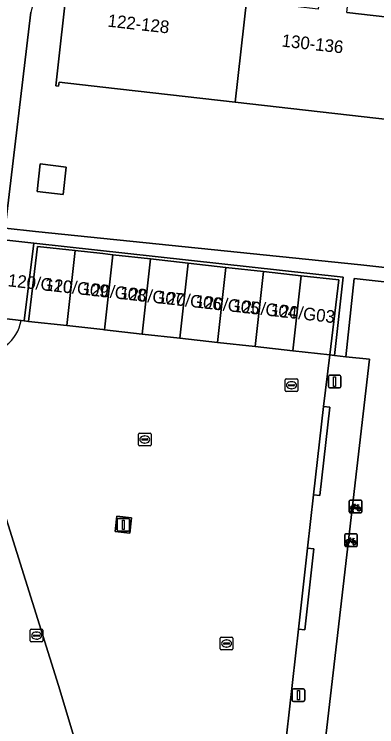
# Model space of a CAD drawing. Extents: x 162026 to 163502, y 387295 to 388169.
# Drawn here: x 162493 to 162521.8, y 387690.5 to 387747.1 of the extents above; entities that cross this region are included whole.
import ezdxf

# ---------------------------------------------------------------- set-up
doc = ezdxf.new("R2010")
doc.units = 0
for name, color, linetype in [('IMGEO_Erf', 7, 'Continuous'), ('IMGEO_Fietsenrek', 7, 'Continuous'), ('IMGEO_Groenvoorziening', 7, 'Continuous'), ('IMGEO_Kolk', 7, 'Continuous'), ('IMGEO_Lichtmast', 7, 'Continuous'), ('IMGEO_Pand', 7, 'Continuous'), ('IMGEO_Pand_nummerreeks', 7, 'Continuous'), ('IMGEO_Parkeervlak_open', 7, 'Continuous'), ('IMGEO_Rijbaan_lokaal_open', 7, 'Continuous'), ('IMGEO_Rioolput', 7, 'Continuous'), ('IMGEO_Terreindeel_open', 7, 'Continuous'), ('IMGEO_Voetpad_open', 7, 'Continuous')]:
    doc.layers.add(name, color=color, linetype=linetype)

msp = doc.modelspace()

# ---------------------------------------------------------------- linework, layer by layer
at = {"layer": 'IMGEO_Erf'}
for points in [[(162495.6, 387752.476), (162494.973, 387750), (162494.279, 387747.259), (162492.259, 387730.082), (162494.645, 387729.836), (162520.514, 387727.17), (162539.426, 387725.085), (162541.672, 387745.5)], [(162519.384, 387747.234), (162524.746, 387746.627), (162524.807, 387746.977), (162524.993, 387746.959), (162525.179, 387746.942), (162525.129, 387746.504), (162530.659, 387745.878), (162530.784, 387746.984), (162533.119, 387746.72), (162533, 387745.671), (162538.215, 387745.08), (162538.249, 387745.379), (162538.554, 387745.344), (162537.585, 387736.791), (162537.274, 387736.826), (162537.301, 387737.066), (162524.043, 387738.567), (162510.512, 387740.1), (162500, 387741.29), (162496.531, 387741.683), (162496.498, 387741.387), (162496.262, 387741.414), (162497.233, 387749.994)]]:
    msp.add_lwpolyline(points, dxfattribs=at)
for points in [[(162494.796, 387733.008), (162495.039, 387735.193), (162497.099, 387734.936), (162496.859, 387732.778)], [(162552.467, 387722.453), (162519.985, 387726.106), (162519.319, 387719.882), (162521.206, 387719.673), (162517.295, 387686.081), (162548.298, 387682.657)]]:
    msp.add_lwpolyline(points, close=True, dxfattribs=at)
at = {"layer": 'IMGEO_Fietsenrek'}
for p, q in [((162519.587, 387707.55), (162519.587, 387708.391)), ((162519.587, 387708.391), (162519.587, 387707.55)), ((162519.662, 387708.475), (162520.503, 387708.475)), ((162520.503, 387708.475), (162519.662, 387708.475)), ((162520.587, 387708.4), (162520.587, 387707.559)), ((162520.587, 387707.559), (162520.587, 387708.4)), ((162520.274, 387708.024), (162520.31, 387707.929)), ((162520.512, 387707.475), (162519.671, 387707.475)), ((162519.671, 387707.475), (162520.512, 387707.475)), ((162519.714, 387707.559), (162519.753, 387707.719)), ((162519.748, 387707.559), (162519.714, 387707.559)), ((162519.783, 387707.707), (162519.748, 387707.559)), ((162519.825, 387707.731), (162519.824, 387707.735)), ((162519.866, 387707.559), (162519.832, 387707.701)), ((162519.856, 387707.742), (162519.857, 387707.735)), ((162519.864, 387707.705), (162519.899, 387707.559)), ((162519.899, 387707.559), (162519.866, 387707.559)), ((162519.224, 387704.874), (162519.224, 387705.715)), ((162519.224, 387705.715), (162519.224, 387704.874)), ((162519.299, 387705.799), (162520.14, 387705.799)), ((162520.14, 387705.799), (162519.299, 387705.799)), ((162520.224, 387705.724), (162520.224, 387704.883)), ((162520.224, 387704.883), (162520.224, 387705.724)), ((162519.351, 387704.883), (162519.39, 387705.043)), ((162519.42, 387705.031), (162519.385, 387704.883)), ((162519.462, 387705.055), (162519.461, 387705.059)), ((162519.503, 387704.883), (162519.469, 387705.025)), ((162519.493, 387705.066), (162519.494, 387705.059)), ((162519.501, 387705.029), (162519.536, 387704.883)), ((162519.911, 387705.348), (162519.947, 387705.253)), ((162520.149, 387704.799), (162519.308, 387704.799)), ((162519.308, 387704.799), (162520.149, 387704.799)), ((162519.385, 387704.883), (162519.351, 387704.883)), ((162519.536, 387704.883), (162519.503, 387704.883))]:
    msp.add_line(p, q, dxfattribs=at)
for points in [[(162519.921, 387707.949), (162519.869, 387707.859), (162519.829, 387707.834), (162519.83, 387707.881), (162519.885, 387707.975)], [(162519.9, 387708.001), (162519.995, 387708.165), (162520.081, 387708.151), (162520.083, 387708.142), (162520.027, 387708.131), (162520, 387708.086), (162520.256, 387708.045)], [(162520.196, 387707.757), (162520.146, 387707.757), (162519.955, 387708.008), (162519.936, 387707.976)], [(162520.243, 387708.02), (162519.986, 387708.061), (162519.969, 387708.032), (162520.136, 387707.812), (162520.243, 387708.02)], [(162520.291, 387707.922), (162520.261, 387707.999), (162520.152, 387707.781), (162520.195, 387707.781)], [(162520.225, 387707.781), (162520.345, 387707.78), (162520.301, 387707.894)], [(162520.321, 387707.901), (162520.376, 387707.756), (162520.226, 387707.756)], [(162520.256, 387708.045), (162520.281, 387708.094), (162520.275, 387708.098), (162520.252, 387708.102), (162520.24, 387708.109), (162520.239, 387708.112), (162520.241, 387708.117), (162520.336, 387708.102), (162520.338, 387708.092), (162520.328, 387708.079), (162520.316, 387708.073), (162520.302, 387708.079), (162520.274, 387708.024)], [(162519.537, 387705.325), (162519.632, 387705.489), (162519.718, 387705.475), (162519.72, 387705.466), (162519.664, 387705.455), (162519.637, 387705.41), (162519.893, 387705.369)], [(162519.558, 387705.273), (162519.506, 387705.183), (162519.466, 387705.158), (162519.467, 387705.205), (162519.522, 387705.299)], [(162519.833, 387705.081), (162519.783, 387705.081), (162519.592, 387705.332), (162519.573, 387705.3)], [(162519.88, 387705.344), (162519.623, 387705.385), (162519.606, 387705.356), (162519.773, 387705.136), (162519.88, 387705.344)], [(162519.928, 387705.246), (162519.898, 387705.323), (162519.789, 387705.105), (162519.832, 387705.105)], [(162519.862, 387705.105), (162519.982, 387705.104), (162519.938, 387705.218)], [(162519.958, 387705.225), (162520.013, 387705.08), (162519.863, 387705.08)], [(162519.893, 387705.369), (162519.918, 387705.418), (162519.912, 387705.422), (162519.889, 387705.426), (162519.877, 387705.433), (162519.876, 387705.436), (162519.878, 387705.441), (162519.973, 387705.426), (162519.975, 387705.416), (162519.965, 387705.403), (162519.953, 387705.397), (162519.939, 387705.403), (162519.911, 387705.348)]]:
    msp.add_lwpolyline(points, dxfattribs=at)
for centre, radius, start, end in [((162519.665, 387708.397), 0.0779, 92.4484, 184.2845), ((162519.665, 387708.397), 0.0779, 92.4484, 184.2845), ((162520.509, 387708.397), 0.0779, 2.4484, 94.2845), ((162520.509, 387708.397), 0.0779, 2.4484, 94.2845), ((162519.827, 387707.86), 0.159, 62.6766, 242.1369), ((162519.827, 387707.86), 0.129, 63.3192, 238.903), ((162519.807, 387707.731), 0.0499, 12.8025, 158.6934), ((162519.807, 387707.731), 0.0174, 12.8025, 163.4502), ((162519.827, 387707.86), 0.129, 283.6043, 43.4302), ((162519.827, 387707.86), 0.159, 283.5766, 46.6042), ((162520.354, 387707.776), 0.159, 113.3408, 178.3217), ((162520.354, 387707.776), 0.159, 187.0065, 105.7708), ((162520.354, 387707.776), 0.129, 113.923, 177.9556), ((162520.354, 387707.776), 0.129, 188.6715, 104.5883), ((162519.665, 387707.553), 0.0779, 182.4484, 274.2845), ((162519.665, 387707.553), 0.0779, 182.4484, 274.2845), ((162519.827, 387707.86), 0.159, 253.9967, 271.7867), ((162519.827, 387707.86), 0.129, 253.415, 269.0204), ((162520.509, 387707.553), 0.0779, 272.4484, 4.2845), ((162520.509, 387707.553), 0.0779, 272.4484, 4.2845), ((162519.302, 387705.721), 0.0779, 92.4484, 184.2845), ((162519.302, 387705.721), 0.0779, 92.4484, 184.2845), ((162520.146, 387705.721), 0.0779, 2.4484, 94.2845), ((162520.146, 387705.721), 0.0779, 2.4484, 94.2845), ((162519.464, 387705.184), 0.159, 62.6766, 242.1369), ((162519.464, 387705.184), 0.129, 63.3192, 238.903), ((162519.444, 387705.055), 0.0499, 12.8025, 158.6934), ((162519.464, 387705.184), 0.159, 253.9967, 271.7867), ((162519.444, 387705.055), 0.0174, 12.8025, 163.4502), ((162519.464, 387705.184), 0.129, 253.415, 269.0204), ((162519.464, 387705.184), 0.129, 283.6043, 43.4302), ((162519.464, 387705.184), 0.159, 283.5766, 46.6042), ((162519.991, 387705.1), 0.159, 113.3408, 178.3217), ((162519.991, 387705.1), 0.159, 187.0065, 105.7708), ((162519.991, 387705.1), 0.129, 113.923, 177.9556), ((162519.991, 387705.1), 0.129, 188.6715, 104.5883), ((162519.302, 387704.877), 0.0779, 182.4484, 274.2845), ((162519.302, 387704.877), 0.0779, 182.4484, 274.2845), ((162520.146, 387704.877), 0.0779, 272.4484, 4.2845), ((162520.146, 387704.877), 0.0779, 272.4484, 4.2845)]:
    msp.add_arc(centre, radius, start, end, dxfattribs=at)
at = {"layer": 'IMGEO_Groenvoorziening'}
msp.add_lwpolyline([(162494.527, 387728.901), (162492.151, 387729.163), (162491.424, 387722.983), (162493.513, 387722.751), (162493.753, 387722.725)], close=True, dxfattribs=at)
at = {"layer": 'IMGEO_Kolk'}
for p, q in [((162502.839, 387712.876), (162502.839, 387713.728)), ((162502.914, 387713.802), (162503.766, 387713.802)), ((162503.327, 387713.582), (162503.352, 387713.582)), ((162503.84, 387713.728), (162503.84, 387712.876)), ((162503.098, 387713.296), (162503.098, 387713.308)), ((162503.536, 387713.259), (162503.138, 387713.259)), ((162503.141, 387713.345), (162503.539, 387713.345)), ((162503.35, 387713.022), (162503.325, 387713.022)), ((162503.582, 387713.308), (162503.582, 387713.296)), ((162503.766, 387712.802), (162502.914, 387712.802)), ((162494.241, 387697.295), (162494.241, 387698.147)), ((162494.316, 387698.221), (162495.168, 387698.221)), ((162495.242, 387698.147), (162495.242, 387697.295)), ((162494.5, 387697.715), (162494.5, 387697.727)), ((162494.938, 387697.678), (162494.54, 387697.678)), ((162494.543, 387697.764), (162494.941, 387697.764)), ((162494.729, 387698.001), (162494.754, 387698.001)), ((162494.984, 387697.727), (162494.984, 387697.715)), ((162509.416, 387697.592), (162510.268, 387697.592)), ((162495.168, 387697.221), (162494.316, 387697.221)), ((162494.752, 387697.441), (162494.727, 387697.441)), ((162509.341, 387696.666), (162509.341, 387697.518)), ((162509.6, 387697.086), (162509.6, 387697.098)), ((162510.038, 387697.049), (162509.64, 387697.049)), ((162509.643, 387697.135), (162510.041, 387697.135)), ((162509.829, 387697.372), (162509.854, 387697.372)), ((162510.084, 387697.098), (162510.084, 387697.086)), ((162510.342, 387697.518), (162510.342, 387696.666)), ((162510.268, 387696.592), (162509.416, 387696.592)), ((162509.852, 387696.812), (162509.827, 387696.812))]:
    msp.add_line(p, q, dxfattribs=at)
for points in [[(162502.839, 387712.876), (162502.839, 387713.728)], [(162502.914, 387713.802), (162503.766, 387713.802)], [(162503.84, 387713.728), (162503.84, 387712.876)], [(162503.766, 387712.802), (162502.914, 387712.802)], [(162494.241, 387697.295), (162494.241, 387698.147)], [(162494.316, 387698.221), (162495.168, 387698.221)], [(162495.242, 387698.147), (162495.242, 387697.295)], [(162509.416, 387697.592), (162510.268, 387697.592)], [(162495.168, 387697.221), (162494.316, 387697.221)], [(162509.341, 387696.666), (162509.341, 387697.518)], [(162510.342, 387697.518), (162510.342, 387696.666)], [(162510.268, 387696.592), (162509.416, 387696.592)]]:
    msp.add_lwpolyline(points, dxfattribs=at)
for centre, radius, start, end in [((162502.916, 387713.726), 0.0765, 91.552, 178.448), ((162502.916, 387713.726), 0.0765, 91.552, 178.448), ((162503.764, 387713.726), 0.0765, 1.552, 88.448), ((162503.764, 387713.726), 0.0765, 1.552, 88.448), ((162502.916, 387712.878), 0.0765, 181.552, 268.448), ((162502.916, 387712.878), 0.0765, 181.552, 268.448), ((162503.138, 387713.305), 0.0403, 85.8775, 175.7526), ((162503.135, 387713.295), 0.0366, 178.938, 274.7102), ((162503.539, 387713.302), 0.043, 264.8664, 352.4533), ((162503.543, 387713.307), 0.0386, 1.7309, 96.639), ((162503.764, 387712.878), 0.0765, 271.552, 358.448), ((162503.764, 387712.878), 0.0765, 271.552, 358.448), ((162494.318, 387698.145), 0.0765, 91.552, 178.448), ((162494.318, 387698.145), 0.0765, 91.552, 178.448), ((162495.166, 387698.145), 0.0765, 1.552, 88.448), ((162495.166, 387698.145), 0.0765, 1.552, 88.448), ((162494.54, 387697.724), 0.0403, 85.8775, 175.7526), ((162494.537, 387697.714), 0.0366, 178.938, 274.7102), ((162494.941, 387697.721), 0.043, 264.8664, 352.4533), ((162494.945, 387697.726), 0.0386, 1.7309, 96.639), ((162509.418, 387697.516), 0.0765, 91.552, 178.448), ((162509.418, 387697.516), 0.0765, 91.552, 178.448), ((162510.266, 387697.516), 0.0765, 1.552, 88.448), ((162510.266, 387697.516), 0.0765, 1.552, 88.448), ((162494.318, 387697.297), 0.0765, 181.552, 268.448), ((162494.318, 387697.297), 0.0765, 181.552, 268.448), ((162495.166, 387697.297), 0.0765, 271.552, 358.448), ((162495.166, 387697.297), 0.0765, 271.552, 358.448), ((162509.64, 387697.095), 0.0403, 85.8775, 175.7526), ((162509.637, 387697.085), 0.0366, 178.938, 274.7102), ((162510.041, 387697.092), 0.043, 264.8664, 352.4533), ((162510.045, 387697.097), 0.0386, 1.7309, 96.639), ((162509.418, 387696.668), 0.0765, 181.552, 268.448), ((162509.418, 387696.668), 0.0765, 181.552, 268.448), ((162510.266, 387696.668), 0.0765, 271.552, 358.448), ((162510.266, 387696.668), 0.0765, 271.552, 358.448)]:
    msp.add_arc(centre, radius, start, end, dxfattribs=at)
for centre, major_axis, ratio, start_param, end_param in [((162503.326, 387713.302), (-0.387, 0.002), 0.722429, 4.712389, 7.853982), ((162503.351, 387713.302), (-0.39, 0.002), 0.717154, 1.570796, 4.712389), ((162494.728, 387697.721), (-0.387, 0.002), 0.722429, 4.712389, 7.853982), ((162494.753, 387697.721), (-0.39, 0.002), 0.717154, 1.570796, 4.712389), ((162509.828, 387697.092), (-0.387, 0.002), 0.722429, 4.712389, 7.853982), ((162509.853, 387697.092), (-0.39, 0.002), 0.717154, 1.570796, 4.712389)]:
    msp.add_ellipse(centre, major_axis=major_axis, ratio=ratio, start_param=start_param, end_param=end_param, dxfattribs=at)
at = {"layer": 'IMGEO_Lichtmast'}
for p, q in [((162517.929, 387717.501), (162517.929, 387718.301)), ((162517.929, 387718.301), (162517.929, 387717.501)), ((162518.029, 387718.401), (162518.819, 387718.401)), ((162518.819, 387718.401), (162518.029, 387718.401)), ((162518.919, 387718.301), (162518.919, 387717.501)), ((162518.919, 387717.501), (162518.919, 387718.301)), ((162518.819, 387717.401), (162518.029, 387717.401)), ((162518.029, 387717.401), (162518.819, 387717.401)), ((162501.145, 387706.129), (162501.145, 387706.929)), ((162501.145, 387706.929), (162501.145, 387706.129)), ((162501.245, 387707.029), (162502.035, 387707.029)), ((162502.035, 387707.029), (162501.245, 387707.029)), ((162502.135, 387706.929), (162502.135, 387706.129)), ((162502.135, 387706.129), (162502.135, 387706.929)), ((162502.035, 387706.029), (162501.245, 387706.029)), ((162501.245, 387706.029), (162502.035, 387706.029)), ((162515.056, 387692.592), (162515.056, 387693.392)), ((162515.056, 387693.392), (162515.056, 387692.592)), ((162515.156, 387693.492), (162515.946, 387693.492)), ((162515.946, 387693.492), (162515.156, 387693.492)), ((162516.046, 387693.392), (162516.046, 387692.592)), ((162516.046, 387692.592), (162516.046, 387693.392)), ((162515.946, 387692.492), (162515.156, 387692.492)), ((162515.156, 387692.492), (162515.946, 387692.492))]:
    msp.add_line(p, q, dxfattribs=at)
for points in [[(162518.349, 387718.276), (162518.499, 387718.276), (162518.499, 387717.526), (162518.349, 387717.526), (162518.349, 387718.276)], [(162501.565, 387706.904), (162501.715, 387706.904), (162501.715, 387706.154), (162501.565, 387706.154), (162501.565, 387706.904)], [(162515.476, 387693.367), (162515.626, 387693.367), (162515.626, 387692.617), (162515.476, 387692.617), (162515.476, 387693.367)]]:
    msp.add_lwpolyline(points, dxfattribs=at)
for centre, start, end in [((162518.029, 387718.301), 90, 180), ((162518.029, 387718.301), 90, 180), ((162518.819, 387718.301), 0, 90), ((162518.819, 387718.301), 360, 90), ((162518.029, 387717.501), 180, 270), ((162518.029, 387717.501), 180, 270), ((162518.819, 387717.501), 270, 0), ((162518.819, 387717.501), 270, 0), ((162501.245, 387706.929), 90, 180), ((162501.245, 387706.929), 90, 180), ((162502.035, 387706.929), 0, 90), ((162502.035, 387706.929), 360, 90), ((162501.245, 387706.129), 180, 270), ((162501.245, 387706.129), 180, 270), ((162502.035, 387706.129), 270, 0), ((162502.035, 387706.129), 270, 0), ((162515.156, 387693.392), 90, 180), ((162515.156, 387693.392), 90, 180), ((162515.946, 387693.392), 0, 90), ((162515.946, 387693.392), 360, 90), ((162515.156, 387692.592), 180, 270), ((162515.156, 387692.592), 180, 270), ((162515.946, 387692.592), 270, 0), ((162515.946, 387692.592), 270, 0)]:
    msp.add_arc(centre, 0.1, start, end, dxfattribs=at)
at = {"layer": 'IMGEO_Pand'}
for points in [[(162511.226, 387748.384), (162511.221, 387748.184), (162505.759, 387748.734), (162505.872, 387749.734), (162503.562, 387749.995), (162503.455, 387749.058), (162500, 387749.449), (162497.498, 387749.732), (162497.524, 387749.961), (162497.233, 387749.994), (162496.262, 387741.414), (162496.498, 387741.387), (162496.531, 387741.683), (162500, 387741.29), (162510.512, 387740.1), (162511.447, 387748.359)], [(162524.807, 387746.977), (162524.746, 387746.627), (162519.384, 387747.234), (162519.492, 387748.187), (162517.221, 387748.444), (162517.114, 387747.498), (162511.644, 387748.117), (162511.669, 387748.334), (162511.447, 387748.359), (162510.512, 387740.1), (162524.043, 387738.567), (162524.993, 387746.959)], [(162494.796, 387733.008), (162496.859, 387732.778), (162497.099, 387734.936), (162495.039, 387735.193)], [(162497.15, 387722.347), (162497.813, 387728.311), (162494.819, 387728.644), (162494.093, 387722.687)], [(162500, 387722.03), (162500.144, 387722.014), (162500.807, 387727.978), (162500, 387728.068), (162497.813, 387728.311), (162497.15, 387722.347)], [(162503.138, 387721.681), (162503.801, 387727.645), (162500.807, 387727.978), (162500.144, 387722.014)], [(162506.132, 387721.348), (162506.795, 387727.312), (162503.801, 387727.645), (162503.138, 387721.681)], [(162509.126, 387721.016), (162509.789, 387726.979), (162506.795, 387727.312), (162506.132, 387721.348)], [(162512.12, 387720.683), (162512.783, 387726.646), (162509.789, 387726.979), (162509.126, 387721.016)], [(162515.114, 387720.35), (162515.777, 387726.313), (162512.783, 387726.646), (162512.12, 387720.683)], [(162518.045, 387720.024), (162518.771, 387725.98), (162515.777, 387726.313), (162515.114, 387720.35)]]:
    msp.add_lwpolyline(points, close=True, dxfattribs=at)
at = {"layer": 'IMGEO_Parkeervlak_open'}
for points in [[(162516.279, 387704.657), (162516.757, 387708.906), (162517.545, 387715.917), (162518.045, 387720.024), (162515.114, 387720.35), (162512.12, 387720.683), (162509.126, 387721.016), (162506.132, 387721.348), (162503.138, 387721.681), (162500.144, 387722.014), (162500, 387722.03), (162497.15, 387722.347), (162494.093, 387722.687), (162493.753, 387722.725), (162493.513, 387722.751)], [(162490.077, 387714.957), (162491.77, 387708.72), (162496.496, 387693.763), (162498.844, 387685.91)], [(162514.609, 387689.764), (162515.561, 387698.239), (162516.279, 387704.657)]]:
    msp.add_lwpolyline(points, dxfattribs=at)
msp.add_lwpolyline([(162500.984, 387705.989), (162501.112, 387707.205), (162502.275, 387707.083), (162502.147, 387705.867)], close=True, dxfattribs=at)
msp.add_arc((162490.417, 387723.266), 3.138, 307.0468, 350.5611, dxfattribs=at)
at = {"layer": 'IMGEO_Rijbaan_lokaal_open'}
msp.add_lwpolyline([(162498.844, 387685.91), (162496.496, 387693.763), (162491.77, 387708.72), (162490.077, 387714.957)], dxfattribs=at)
at = {"layer": 'IMGEO_Rioolput'}
for p, q in [((162514.498, 387717.187), (162514.498, 387718.039)), ((162514.573, 387718.113), (162515.425, 387718.113)), ((162515.499, 387718.039), (162515.499, 387717.187)), ((162514.757, 387717.607), (162514.757, 387717.619)), ((162515.195, 387717.57), (162514.797, 387717.57)), ((162514.8, 387717.656), (162515.198, 387717.656)), ((162514.986, 387717.893), (162515.011, 387717.893)), ((162515.241, 387717.619), (162515.241, 387717.607)), ((162515.425, 387717.113), (162514.573, 387717.113)), ((162515.009, 387717.333), (162514.984, 387717.333))]:
    msp.add_line(p, q, dxfattribs=at)
for points in [[(162514.498, 387717.187), (162514.498, 387718.039)], [(162514.573, 387718.113), (162515.425, 387718.113)], [(162515.499, 387718.039), (162515.499, 387717.187)], [(162515.425, 387717.113), (162514.573, 387717.113)]]:
    msp.add_lwpolyline(points, dxfattribs=at)
for centre, radius, start, end in [((162514.575, 387718.037), 0.0765, 91.552, 178.448), ((162514.575, 387718.037), 0.0765, 91.552, 178.448), ((162515.423, 387718.037), 0.0765, 1.552, 88.448), ((162515.423, 387718.037), 0.0765, 1.552, 88.448), ((162514.797, 387717.616), 0.0403, 85.8775, 175.7526), ((162514.794, 387717.606), 0.0366, 178.938, 274.7102), ((162515.198, 387717.613), 0.043, 264.8664, 352.4533), ((162515.202, 387717.618), 0.0386, 1.7309, 96.639), ((162514.575, 387717.189), 0.0765, 181.552, 268.448), ((162514.575, 387717.189), 0.0765, 181.552, 268.448), ((162515.423, 387717.189), 0.0765, 271.552, 358.448), ((162515.423, 387717.189), 0.0765, 271.552, 358.448)]:
    msp.add_arc(centre, radius, start, end, dxfattribs=at)
for centre, major_axis, ratio, start_param, end_param in [((162514.985, 387717.613), (-0.387, 0.002), 0.722429, 4.712389, 7.853982), ((162515.01, 387717.613), (-0.39, 0.002), 0.717154, 1.570796, 4.712389)]:
    msp.add_ellipse(centre, major_axis=major_axis, ratio=ratio, start_param=start_param, end_param=end_param, dxfattribs=at)
at = {"layer": 'IMGEO_Terreindeel_open'}
msp.add_lwpolyline([(162502.275, 387707.083), (162501.112, 387707.205), (162500.984, 387705.989), (162502.147, 387705.867)], close=True, dxfattribs=at)
at = {"layer": 'IMGEO_Voetpad_open'}
for points in [[(162493.513, 387722.751), (162491.424, 387722.983), (162492.151, 387729.163), (162492.259, 387730.082), (162494.279, 387747.259)], [(162521.206, 387719.673), (162519.319, 387719.882), (162518.403, 387719.984), (162518.045, 387720.024), (162517.545, 387715.917), (162518.042, 387715.869), (162517.254, 387708.858), (162516.757, 387708.906), (162516.279, 387704.657), (162516.776, 387704.608), (162516.051, 387698.191), (162515.561, 387698.239), (162514.609, 387689.764)], [(162516.934, 387682.981), (162517.295, 387686.081), (162521.206, 387719.673)]]:
    msp.add_lwpolyline(points, dxfattribs=at)
for points in [[(162550.204, 387723.897), (162539.426, 387725.085), (162520.514, 387727.17), (162494.645, 387729.836), (162492.259, 387730.082), (162492.151, 387729.163), (162494.527, 387728.901), (162519.107, 387726.189), (162518.403, 387719.984), (162519.319, 387719.882), (162519.985, 387726.106), (162552.467, 387722.453), (162553.062, 387722.386), (162553.167, 387723.389), (162553.186, 387723.568)], [(162493.753, 387722.725), (162494.093, 387722.687), (162494.819, 387728.644), (162497.813, 387728.311), (162500, 387728.068), (162500.807, 387727.978), (162503.801, 387727.645), (162506.795, 387727.312), (162509.789, 387726.979), (162512.783, 387726.646), (162515.777, 387726.313), (162518.771, 387725.98), (162518.045, 387720.024), (162518.403, 387719.984), (162519.107, 387726.189), (162494.527, 387728.901)], [(162516.757, 387708.906), (162517.254, 387708.858), (162518.042, 387715.869), (162517.545, 387715.917)], [(162516.279, 387704.657), (162515.561, 387698.239), (162516.051, 387698.191), (162516.776, 387704.608)]]:
    msp.add_lwpolyline(points, close=True, dxfattribs=at)
msp.add_arc((162490.417, 387723.266), 3.138, 307.0468, 350.5611, dxfattribs=at)

# ---------------------------------------------------------------- texts
at = {"layer": 'IMGEO_Pand_nummerreeks'}
for s, rotation, p in [('122-128', 353.5641, (162500.351, 387746.109)), ('130-136', 353.512, (162514.181, 387744.527)), ('120/G10', 353.5505, (162492.423, 387725.478)), ('120/G09', 353.5505, (162495.32, 387725.151)), ('120/G08', 353.5505, (162498.321, 387724.811)), ('120/G07', 353.5505, (162501.313, 387724.473)), ('120/G06', 353.5505, (162504.308, 387724.135)), ('120/G05', 353.5505, (162507.303, 387723.796)), ('120/G04', 353.5505, (162510.297, 387723.458)), ('120/G03', 353.5505, (162513.292, 387723.119))]:
    msp.add_text(s, height=1, rotation=rotation, dxfattribs=at).set_placement(p)

doc.saveas('drawing.dxf')
